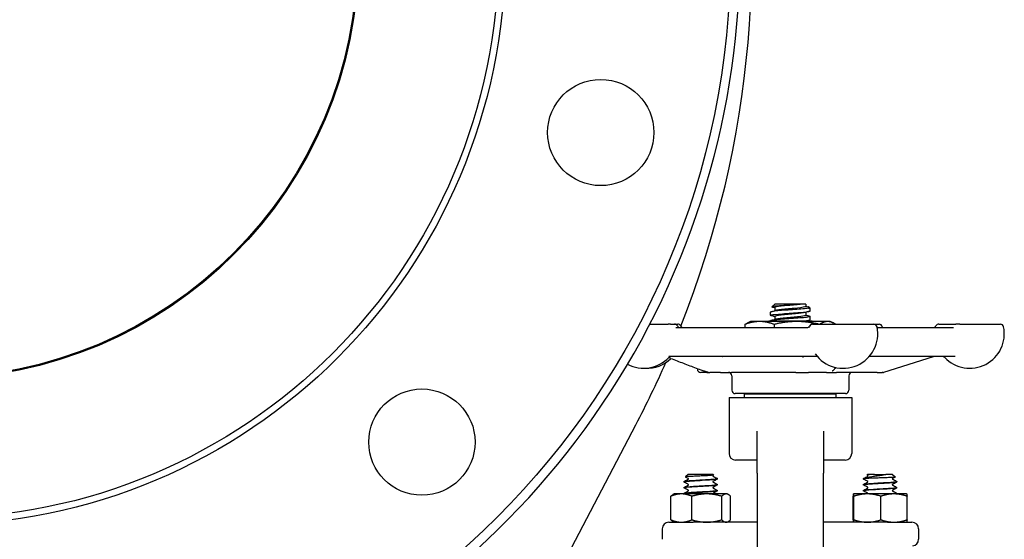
# Model space of a CAD drawing. Header units: inches. Extents: x 24 to 1128, y -74 to 748.
# Tile 358 of 557: x 614 to 623, y 315 to 320. Entities that reach past the tile are written whole.
import ezdxf

# ---------------------------------------------------------------- set-up
doc = ezdxf.new("R2010")
doc.units = ezdxf.units.IN
doc.header["$LTSCALE"] = 32
doc.header["$MEASUREMENT"] = 0
doc.layers.add('Visible (ANSI)', color=7, linetype='Continuous', lineweight=30)

msp = doc.modelspace()

# ---------------------------------------------------------------- linework, layer by layer
at = {"layer": 'Visible (ANSI)'}
for p, q in [((620.9546, 317.19379), (620.92811, 317.16932)), ((621.206, 317.19379), (620.9546, 317.19379)), ((620.95572, 317.16218), (620.95572, 317.13352)), ((621.206, 317.19379), (621.20743, 317.19379)), ((621.24739, 317.19379), (621.20743, 317.19379)), ((621.24739, 317.19379), (621.24739, 317.17295)), ((621.27108, 317.15632), (621.28905, 317.15632)), ((621.28026, 317.16445), (621.28905, 317.15632)), ((621.28905, 317.13129), (621.28905, 317.15632)), ((620.91405, 317.08962), (620.91405, 317.12051)), ((620.95572, 317.07885), (620.95572, 317.05018)), ((621.24739, 317.11829), (621.24739, 317.08962)), ((621.28905, 317.04796), (621.28905, 317.07885)), ((619.77877, 317.00641), (619.95196, 317.00641)), ((619.97518, 317.00641), (619.95196, 317.00641)), ((619.97518, 317.00641), (620.01191, 317.00641)), ((620.01191, 317.00641), (620.04222, 317.00641)), ((620.02247, 316.97516), (621.25765, 316.97516)), ((620.67428, 317.00424), (620.67428, 316.97516)), ((620.72655, 317.03129), (620.70078, 317.01927)), ((620.81153, 317.03129), (620.72655, 317.03129)), ((621.16242, 317.03129), (620.81153, 317.03129)), ((620.8977, 317.03391), (620.89508, 317.03129)), ((621.3054, 317.03391), (620.8977, 317.03391)), ((620.91405, 317.03391), (620.91405, 317.03718)), ((620.94879, 317.00424), (620.94879, 316.97516)), ((621.45244, 317.03129), (621.16242, 317.03129)), ((621.24739, 317.03495), (621.24739, 317.03391)), ((621.3054, 317.03391), (621.30803, 317.03129)), ((621.31062, 317.00641), (621.31022, 317.00641)), ((621.31062, 317.00641), (621.88625, 317.00641)), ((621.47655, 317.03129), (621.45244, 317.03129)), ((621.47655, 317.03129), (621.50232, 317.01927)), ((621.88625, 317.00641), (621.93529, 317.00641)), ((621.91809, 316.97516), (622.63435, 316.97516)), ((622.49829, 317.00641), (622.65862, 317.00641)), ((622.69515, 317.00641), (622.65862, 317.00641)), ((622.69515, 317.00641), (623.07667, 317.00641)), ((621.34769, 316.70266), (619.9584, 316.70266)), ((622.6511, 316.70266), (621.84326, 316.70266)), ((621.98115, 316.55411), (622.44696, 316.70121)), ((620.22655, 316.58832), (620.22655, 316.58391)), ((620.31585, 316.55266), (620.2578, 316.55266)), ((620.31585, 316.55266), (620.34299, 316.55266)), ((620.44392, 316.55266), (620.34299, 316.55266)), ((620.44392, 316.55266), (620.54658, 316.55266)), ((621.15126, 316.55266), (620.54658, 316.55266)), ((620.55155, 316.52141), (620.55155, 316.38391)), ((621.15126, 316.55266), (621.27265, 316.55266)), ((621.4403, 316.55266), (621.27265, 316.55266)), ((621.4403, 316.55266), (621.5345, 316.55266)), ((621.91797, 316.55266), (621.5345, 316.55266)), ((621.65155, 316.52141), (621.65155, 316.38391)), ((621.91797, 316.55266), (621.96586, 316.55266)), ((621.97174, 316.55266), (621.96586, 316.55266)), ((620.52405, 316.31766), (620.52405, 315.79016)), ((620.52405, 316.31766), (621.67905, 316.31766)), ((621.6203, 316.35266), (620.5828, 316.35266)), ((620.6698, 316.31766), (620.6698, 316.34891)), ((621.5333, 316.34891), (620.6698, 316.34891)), ((620.77655, 316.34891), (620.77655, 316.35266)), ((621.42655, 316.34891), (621.42655, 316.35266)), ((621.5333, 316.31766), (621.5333, 316.34891)), ((621.67905, 316.31766), (621.67905, 315.79016)), ((617.67824, 312.30266), (619.64773, 316.06)), ((620.78905, 315.60266), (620.78905, 315.99957)), ((621.41405, 315.99957), (621.41405, 315.60266)), ((620.78905, 315.72766), (620.58655, 315.72766)), ((621.61655, 315.72766), (621.41405, 315.72766)), ((620.14053, 315.59266), (620.11592, 315.56806)), ((620.37507, 315.59266), (620.14053, 315.59266)), ((620.37507, 315.59266), (620.38139, 315.58634)), ((620.78905, 315.60266), (620.78905, 314.59266)), ((621.41405, 314.59266), (621.41405, 315.60266)), ((621.82803, 315.59266), (621.82171, 315.58634)), ((621.89126, 315.59266), (621.82803, 315.59266)), ((621.89126, 315.59266), (621.94561, 315.59266)), ((621.94561, 315.59266), (621.9999, 315.59266)), ((622.06257, 315.59266), (621.9999, 315.59266)), ((622.06257, 315.59266), (622.08718, 315.56806)), ((620.10155, 315.52283), (620.10155, 315.52342)), ((620.41405, 315.55064), (620.41405, 315.55122)), ((620.41405, 315.49503), (620.41405, 315.49561)), ((621.78905, 315.55064), (621.78905, 315.55122)), ((621.78905, 315.49503), (621.78905, 315.49561)), ((621.79506, 315.55369), (621.79821, 315.55369)), ((622.10155, 315.52283), (622.10155, 315.52342)), ((619.97684, 315.16499), (619.97684, 315.38633)), ((620.0078, 315.40866), (619.99675, 315.40229)), ((620.07577, 315.40866), (620.0078, 315.40866)), ((620.31519, 315.40866), (620.07577, 315.40866)), ((620.10155, 315.46722), (620.10155, 315.46781)), ((620.10155, 315.41161), (620.10155, 315.41219)), ((620.17471, 315.16499), (620.17471, 315.38633)), ((620.49722, 315.40866), (620.31519, 315.40866)), ((620.41405, 315.43942), (620.41405, 315.44)), ((620.45568, 315.16499), (620.45568, 315.38633)), ((620.5078, 315.40866), (620.49722, 315.40866)), ((620.5078, 315.40866), (620.51885, 315.40229)), ((620.53877, 315.16499), (620.53877, 315.38633)), ((621.69167, 315.16499), (621.69167, 315.38633)), ((621.6953, 315.40866), (621.69522, 315.40862)), ((621.69539, 315.40866), (621.6953, 315.40866)), ((621.82591, 315.40866), (621.69539, 315.40866)), ((621.6991, 315.16499), (621.6991, 315.38633)), ((621.78905, 315.43942), (621.78905, 315.44)), ((622.07583, 315.40866), (621.82591, 315.40866)), ((621.95273, 315.16499), (621.95273, 315.38633)), ((622.1953, 315.40866), (622.07583, 315.40866)), ((622.10155, 315.46722), (622.10155, 315.46781)), ((622.10155, 315.41161), (622.10155, 315.41219)), ((622.1953, 315.40866), (622.19539, 315.40862)), ((622.19893, 315.16499), (622.19893, 315.38633)), ((619.9578, 315.14266), (620.18669, 315.14266)), ((620.0078, 315.14266), (619.99675, 315.14904)), ((620.78905, 315.14266), (620.18669, 315.14266)), ((620.5078, 315.14266), (620.51885, 315.14904)), ((622.01641, 315.14266), (621.41405, 315.14266)), ((621.6953, 315.14266), (621.69522, 315.14271)), ((622.01641, 315.14266), (622.2453, 315.14266)), ((622.1953, 315.14266), (622.19539, 315.14271)), ((619.8953, 315.08016), (619.8953, 314.98128)), ((622.3078, 315.08016), (622.3078, 314.98128))]:
    msp.add_line(p, q, dxfattribs=at)
for centre, radius in [((613.03905, 320.49266), 7.5), ((613.03905, 320.49266), 5.378), ((613.03905, 320.49266), 5.315), ((613.03905, 320.49266), 4), ((613.03905, 320.49266), 3.99), ((619.31757, 318.81034), 0.5), ((617.63525, 315.89647), 0.5)]:
    msp.add_circle(centre, radius, dxfattribs=at)
for centre, radius, start, end in [((611.19123, 320.49266), 9.54783, 338.457142, 43.918627), ((613.03905, 320.49266), 7.588, 134.247392, 45.752608), ((620.01191, 316.97516), 0.03125, 30, 90), ((620.06604, 317.00641), 0.03125, 210, 270), ((620.04222, 316.97516), 0.03125, 30, 90), ((620.09634, 317.00641), 0.03125, 210, 270), ((621.59844, 316.91641), 0.325, 168.463041, 169.614617), ((621.31062, 316.97516), 0.03125, 90, 168.463041), ((621.31021, 316.97516), 0.03125, 90, 154.037413), ((621.59844, 316.91641), 0.325, 215.651729, 11.536959), ((621.88625, 316.97516), 0.03125, 11.536959, 90), ((621.93529, 316.97516), 0.03125, 11.536959, 90), ((621.64748, 316.91641), 0.325, 10.414569, 11.536959), ((622.44416, 317.00641), 0.03125, 307.908901, 330), ((622.49829, 316.97516), 0.03125, 90, 150), ((622.78886, 316.91641), 0.325, 223.449842, 11.536959), ((623.07667, 316.97516), 0.03125, 11.536959, 90), ((619.72134, 316.91641), 0.325, 242.188813, 316.550158), ((619.75165, 316.91641), 0.325, 267.32759, 314.232182), ((619.97997, 316.67141), 0.03125, 90, 136.550158), ((622.45637, 316.67141), 0.03125, 90, 107.525568), ((622.53023, 316.67141), 0.03125, 43.449842, 90), ((611.19123, 320.49266), 9.54783, 332.337698, 336.228971), ((620.2578, 316.58391), 0.03125, 180, 270), ((620.5203, 316.52141), 0.03125, 0, 90), ((621.6828, 316.52141), 0.03125, 90, 180), ((621.97174, 316.58391), 0.03125, 270, 287.525568), ((620.5828, 316.38391), 0.03125, 180, 270), ((621.6203, 316.38391), 0.03125, 270, 0), ((620.58655, 315.79016), 0.0625, 180, 270), ((621.61655, 315.79016), 0.0625, 270, 0), ((619.9578, 315.08016), 0.0625, 90, 180), ((622.2453, 315.08016), 0.0625, 0, 90), ((622.2453, 314.98128), 0.0625, 277.5, 0)]:
    msp.add_arc(centre, radius, start, end, dxfattribs=at)
for points, knots in [([(621.27108, 317.15632), (621.24685, 317.15231), (621.19814, 317.1483), (621.14281, 317.14429), (621.08748, 317.14028), (621.02674, 317.13626), (620.98284, 317.13225), (620.94001, 317.12834), (620.91412, 317.12443), (620.91406, 317.12051)], [5.153766, 5.153766, 5.153766, 5.153766, 6.061332, 6.061332, 6.061332, 6.968806, 6.968806, 6.968806, 7.8539816, 7.8539816, 7.8539816, 7.8539816]), ([(621.206, 317.19379), (621.1982, 317.19294), (621.1893, 317.19211), (621.16862, 317.19035), (621.15674, 317.18944), (621.1253, 317.18717), (621.10521, 317.18583), (621.06436, 317.18314), (621.044, 317.18181), (621.00571, 317.17912), (620.98824, 317.17779), (620.95862, 317.17509), (620.94693, 317.17376), (620.93107, 317.17107), (620.92727, 317.16974), (620.92808, 317.16773), (620.92948, 317.16706), (620.93195, 317.16639)], [-1.5503297, -1.5503297, -1.5503297, -1.5503297, -1.4577971, -1.4577971, -1.3550285, -1.3550285, -1.200467, -1.200467, -1.0416694, -1.0416694, -0.8786368, -0.8786368, -0.7113708, -0.7113708, -0.5398726, -0.5398726, -0.4524454, -0.4524454, -0.4524454, -0.4524454]), ([(621.20743, 317.19379), (621.17512, 317.18952), (621.12562, 317.18524), (621.0792, 317.18097), (621.03278, 317.1767), (620.99073, 317.17243), (620.97028, 317.16816), (620.96074, 317.16616), (620.95602, 317.16417), (620.95604, 317.16218)], [5.4707142, 5.4707142, 5.4707142, 5.4707142, 6.4370964, 6.4370964, 6.4370964, 7.4033745, 7.4033745, 7.4033745, 7.8539816, 7.8539816, 7.8539816, 7.8539816]), ([(621.2471, 317.17295), (621.24718, 317.17135), (621.24416, 317.16975), (621.23792, 317.16815), (621.22127, 317.16388), (621.18212, 317.1596), (621.13651, 317.15533), (621.0909, 317.15106), (621.04011, 317.14679), (621.00493, 317.14252), (620.98642, 317.14027), (620.9725, 317.13802), (620.96428, 317.13577)], [4.712389, 4.712389, 4.712389, 4.712389, 5.0747039, 5.0747039, 5.0747039, 6.041129, 6.041129, 6.041129, 7.0074496, 7.0074496, 7.0074496, 7.515828, 7.515828, 7.515828, 7.515828]), ([(621.27108, 317.15632), (621.27657, 317.15795), (621.27992, 317.15959), (621.28206, 317.16296), (621.2808, 317.16466), (621.27484, 317.16751), (621.27156, 317.16863), (621.26737, 317.16976)], [-0.89666376, -0.89666376, -0.89666376, -0.89666376, -0.7697294, -0.7697294, -0.64162523, -0.64162523, -0.55966115, -0.55966115, -0.55966115, -0.55966115]), ([(620.92101, 317.08608), (620.91248, 317.08839), (620.91189, 317.09069), (620.9201, 317.093), (620.93441, 317.09702), (620.97508, 317.10103), (621.0272, 317.10505), (621.07915, 317.10905), (621.14135, 317.11305), (621.19107, 317.11706), (621.2412, 317.12109), (621.27754, 317.12513), (621.28665, 317.12916), (621.28825, 317.12987), (621.289, 317.13058), (621.28895, 317.13129)], [-14.4041511, -14.4041511, -14.4041511, -14.4041511, -13.8824397, -13.8824397, -13.8824397, -12.9741281, -12.9741281, -12.9741281, -12.0686207, -12.0686207, -12.0686207, -11.1558883, -11.1558883, -11.1558883, -10.9955743, -10.9955743, -10.9955743, -10.9955743]), ([(621.28233, 317.08239), (621.29484, 317.07896), (621.28895, 317.07554), (621.26542, 317.07211), (621.23787, 317.06811), (621.18674, 317.0641), (621.13075, 317.06009), (621.07476, 317.05608), (621.01513, 317.05207), (620.97368, 317.04806), (620.93618, 317.04443), (620.9143, 317.04081), (620.91409, 317.03718)], [10.7285901, 10.7285901, 10.7285901, 10.7285901, 11.5030786, 11.5030786, 11.5030786, 12.4100129, 12.4100129, 12.4100129, 13.3168593, 13.3168593, 13.3168593, 14.1371669, 14.1371669, 14.1371669, 14.1371669]), ([(621.23911, 317.11603), (621.22446, 317.11205), (621.19052, 317.10807), (621.14916, 317.10409), (621.10479, 317.09982), (621.05311, 317.09555), (621.01527, 317.09128), (620.97852, 317.08714), (620.95581, 317.08299), (620.95572, 317.07885)], [11.3337279, 11.3337279, 11.3337279, 11.3337279, 12.2338185, 12.2338185, 12.2338185, 13.1994868, 13.1994868, 13.1994868, 14.1371669, 14.1371669, 14.1371669, 14.1371669]), ([(621.24732, 317.08962), (621.24708, 317.0859), (621.22921, 317.08218), (621.19868, 317.07845), (621.16366, 317.07419), (621.11297, 317.06992), (621.06733, 317.06565), (621.02171, 317.06138), (620.9824, 317.05711), (620.9655, 317.05284), (620.96497, 317.05271), (620.96447, 317.05257), (620.96398, 317.05244)], [10.9955743, 10.9955743, 10.9955743, 10.9955743, 11.8375116, 11.8375116, 11.8375116, 12.8032209, 12.8032209, 12.8032209, 13.7688308, 13.7688308, 13.7688308, 13.7990133, 13.7990133, 13.7990133, 13.7990133]), ([(621.19337, 317.03391), (621.23556, 317.03735), (621.26822, 317.04079), (621.2817, 317.04423), (621.28657, 317.04547), (621.2889, 317.04671), (621.28882, 317.04796)], [-18.3374763, -18.3374763, -18.3374763, -18.3374763, -17.5597228, -17.5597228, -17.5597228, -17.2787596, -17.2787596, -17.2787596, -17.2787596]), ([(621.25765, 316.97516), (621.26099, 316.97516), (621.26421, 316.97576), (621.26996, 316.97765), (621.27237, 316.97899), (621.27638, 316.98173), (621.2778, 316.98312), (621.27991, 316.98541), (621.28057, 316.98632), (621.2815, 316.9877), (621.28177, 316.98818), (621.28202, 316.98865), (621.28208, 316.98876), (621.28212, 316.98884)], [0, 0, 0, 0, 0.008547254, 0.008547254, 0.018178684, 0.018178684, 0.02951811, 0.02951811, 0.041152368, 0.041152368, 0.052786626, 0.052786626, 0.058171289, 0.058171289, 0.058171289, 0.058171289]), ([(622.45702, 316.97516), (622.45764, 316.97603), (622.45845, 316.97708), (622.46061, 316.97938), (622.46173, 316.98049), (622.46336, 316.98176)], [0.339440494, 0.339440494, 0.339440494, 0.339440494, 0.347792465, 0.347792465, 0.353712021, 0.353712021, 0.353712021, 0.353712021]), ([(619.9751, 316.6848), (619.99507, 316.67713), (620.01503, 316.66945), (620.05497, 316.65412), (620.07494, 316.64645), (620.11488, 316.63112), (620.13485, 316.62346), (620.17479, 316.60814), (620.19477, 316.60049), (620.23472, 316.58519), (620.25469, 316.57754), (620.27467, 316.5699)], [0.6477885, 0.6477885, 0.6477885, 0.6477885, 0.84276542, 0.84276542, 1.03774233, 1.03774233, 1.23271925, 1.23271925, 1.42769616, 1.42769616, 1.62267307, 1.62267307, 1.62267307, 1.62267307]), ([(620.05856, 316.70266), (620.05856, 316.70266), (620.05856, 316.70266), (620.05856, 316.70266), (620.05854, 316.70266), (620.05851, 316.70266), (620.05848, 316.70266), (620.05839, 316.70266), (620.05832, 316.70266), (620.05806, 316.70266), (620.05786, 316.70266), (620.05741, 316.70266), (620.05715, 316.70266), (620.05688, 316.70266), (620.05681, 316.70266), (620.05676, 316.70266), (620.05675, 316.70266), (620.05675, 316.70266)], [0.002242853, 0.002242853, 0.002242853, 0.002242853, 0.002305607, 0.002305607, 0.002778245, 0.002778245, 0.003407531, 0.003407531, 0.005085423, 0.005085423, 0.009559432, 0.009559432, 0.015533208, 0.015533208, 0.017882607, 0.017882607, 0.018819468, 0.018819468, 0.018819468, 0.018819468]), ([(620.4618, 316.70266), (620.46299, 316.70201), (620.46421, 316.70134), (620.46552, 316.70068), (620.46579, 316.70055), (620.46616, 316.70037), (620.46629, 316.70031), (620.46653, 316.70021), (620.46662, 316.70017), (620.46665, 316.70015), (620.46666, 316.70015), (620.46666, 316.70015)], [0.075506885, 0.075506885, 0.075506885, 0.075506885, 0.086783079, 0.086783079, 0.089936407, 0.089936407, 0.091973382, 0.091973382, 0.09490981, 0.09490981, 0.095724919, 0.095724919, 0.095724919, 0.095724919]), ([(621.21968, 316.69506), (621.21968, 316.69506), (621.21968, 316.69506), (621.21971, 316.69509), (621.22, 316.69544), (621.22099, 316.69681), (621.22162, 316.69771), (621.2233, 316.69995), (621.22443, 316.70137), (621.22557, 316.70266)], [0.151733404, 0.151733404, 0.151733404, 0.151733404, 0.152733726, 0.152733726, 0.17283482, 0.17283482, 0.189537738, 0.189537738, 0.209449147, 0.209449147, 0.209449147, 0.209449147]), ([(621.3544, 316.70177), (621.35419, 316.70183), (621.35396, 316.70189), (621.35238, 316.70228), (621.35061, 316.70261), (621.34802, 316.70266), (621.34786, 316.70266), (621.34769, 316.70266)], [0.282916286, 0.282916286, 0.282916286, 0.282916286, 0.285307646, 0.285307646, 0.298248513, 0.298248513, 0.299108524, 0.299108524, 0.299108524, 0.299108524]), ([(620.32911, 316.5537), (620.32911, 316.5537), (620.3291, 316.5537), (620.32907, 316.5537), (620.32905, 316.55371), (620.32896, 316.55372), (620.32892, 316.55373), (620.32884, 316.55374), (620.32878, 316.55375), (620.32867, 316.55377), (620.3286, 316.55378), (620.32842, 316.5538), (620.3283, 316.55382), (620.32771, 316.55391), (620.32728, 316.55397), (620.32604, 316.55417), (620.32525, 316.5543), (620.32199, 316.55489), (620.31931, 316.55548), (620.31388, 316.55681), (620.31113, 316.55756), (620.30559, 316.55915), (620.30276, 316.56001), (620.2956, 316.56229), (620.29132, 316.56375), (620.28286, 316.56677), (620.27872, 316.56835), (620.27467, 316.5699)], [0.26612976, 0.26612976, 0.26612976, 0.26612976, 0.2668941, 0.2668941, 0.26783144, 0.26783144, 0.26830071, 0.26830071, 0.26877383, 0.26877383, 0.26924374, 0.26924374, 0.27018646, 0.27018646, 0.27396155, 0.27396155, 0.28138088, 0.28138088, 0.30389899, 0.30389899, 0.32519321, 0.32519321, 0.34787479, 0.34787479, 0.38447631, 0.38447631, 0.42408822, 0.42408822, 0.42408822, 0.42408822]), ([(621.51117, 316.57767), (621.51083, 316.57731), (621.51025, 316.57668), (621.50884, 316.57519), (621.50804, 316.57437), (621.50509, 316.57153), (621.50282, 316.56962), (621.49934, 316.56698), (621.49802, 316.56605), (621.49648, 316.56501), (621.49603, 316.56471), (621.4958, 316.56456), (621.49577, 316.56454), (621.49577, 316.56454)], [0, 0, 0, 0, 0.014217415, 0.014217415, 0.027587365, 0.027587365, 0.061782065, 0.061782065, 0.083083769, 0.083083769, 0.092845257, 0.092845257, 0.095345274, 0.095345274, 0.095345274, 0.095345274]), ([(620.38139, 315.58634), (620.38153, 315.58621), (620.38157, 315.58607), (620.3811, 315.58517), (620.3775, 315.58442), (620.36426, 315.5829), (620.35466, 315.58215), (620.33055, 315.58064), (620.31621, 315.57989), (620.28453, 315.57837), (620.26747, 315.57762), (620.23282, 315.57611), (620.21557, 315.57536), (620.18314, 315.57384), (620.16832, 315.57309), (620.14316, 315.57158), (620.13313, 315.57083), (620.11933, 315.56931), (620.11579, 315.56856), (620.11581, 315.56766), (620.11595, 315.56751), (620.11624, 315.56737)], [-1.8174748, -1.8174748, -1.8174748, -1.8174748, -1.7949096, -1.7949096, -1.6700584, -1.6700584, -1.5430016, -1.5430016, -1.41374, -1.41374, -1.2822742, -1.2822742, -1.1486049, -1.1486049, -1.0127327, -1.0127327, -0.8746582, -0.8746582, -0.7343822, -0.7343822, -0.7065085, -0.7065085, -0.7065085, -0.7065085]), ([(620.37449, 315.58211), (620.37449, 315.58211), (620.37433, 315.58204), (620.3738, 315.58149), (620.37353, 315.58114), (620.37305, 315.58013), (620.37287, 315.57944), (620.37287, 315.57874)], [0.003893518, 0.003893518, 0.003893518, 0.003893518, 0.02135506, 0.02135506, 0.032660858, 0.032660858, 0.044379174, 0.044379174, 0.044379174, 0.044379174]), ([(620.37287, 315.57874), (620.37287, 315.57766), (620.37331, 315.57667), (620.37402, 315.57571), (620.37427, 315.57552), (620.37446, 315.57538), (620.37449, 315.57536), (620.37449, 315.57536)], [0, 0, 0, 0, 0.017919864, 0.017919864, 0.032518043, 0.032518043, 0.040461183, 0.040461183, 0.040461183, 0.040461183]), ([(621.79265, 315.55649), (621.79692, 315.55881), (621.8048, 315.56117), (621.82666, 315.56593), (621.84017, 315.56829), (621.87076, 315.57305), (621.88735, 315.57541), (621.92122, 315.58017), (621.93811, 315.58252), (621.96986, 315.58727), (621.98449, 315.58962), (621.99739, 315.59206)], [-0.67634923, -0.67634923, -0.67634923, -0.67634923, -0.52774982, -0.52774982, -0.38555901, -0.38555901, -0.25020713, -0.25020713, -0.12168954, -0.12168954, 0, 0, 0, 0]), ([(621.87988, 315.59206), (621.86854, 315.59141), (621.85843, 315.59077), (621.8413, 315.58948), (621.83446, 315.58883), (621.82394, 315.58743), (621.82122, 315.58668), (621.82168, 315.5858), (621.82183, 315.58568), (621.82207, 315.58555)], [-2.12179282, -2.12179282, -2.12179282, -2.12179282, -2.02048123, -2.02048123, -1.91755472, -1.91755472, -1.79490964, -1.79490964, -1.77433809, -1.77433809, -1.77433809, -1.77433809]), ([(621.83024, 315.57874), (621.83024, 315.57981), (621.82979, 315.58081), (621.82909, 315.58177), (621.82883, 315.58196), (621.82865, 315.58209), (621.82861, 315.58211), (621.82861, 315.58211)], [0, 0, 0, 0, 0.017919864, 0.017919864, 0.032518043, 0.032518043, 0.040461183, 0.040461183, 0.040461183, 0.040461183]), ([(621.82861, 315.57536), (621.82861, 315.57536), (621.82878, 315.57544), (621.8293, 315.57599), (621.82958, 315.57633), (621.83006, 315.57734), (621.83024, 315.57804), (621.83024, 315.57874)], [0.003893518, 0.003893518, 0.003893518, 0.003893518, 0.02135506, 0.02135506, 0.032660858, 0.032660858, 0.044379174, 0.044379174, 0.044379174, 0.044379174]), ([(622.08718, 315.56806), (622.08726, 315.56798), (622.0873, 315.56789), (622.08728, 315.56705), (622.08359, 315.5663), (622.06926, 315.56478), (622.05867, 315.56403), (622.03179, 315.56252), (622.01569, 315.56177), (621.97998, 315.56026), (621.96066, 315.5595), (621.92129, 315.55799), (621.90161, 315.55724), (621.88318, 315.55649)], [-0.74958937, -0.74958937, -0.74958937, -0.74958937, -0.73438222, -0.73438222, -0.59190522, -0.59190522, -0.44722789, -0.44722789, -0.30035084, -0.30035084, -0.15127467, -0.15127467, 0, 0, 0, 0]), ([(620.10155, 315.52344), (620.10161, 315.52458), (620.10204, 315.52564), (620.10302, 315.52711), (620.10355, 315.52759), (620.10447, 315.5283), (620.10488, 315.52855), (620.10529, 315.52876)], [0, 0, 0, 0, 0.015967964, 0.015967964, 0.031253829, 0.031253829, 0.045415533, 0.045415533, 0.045415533, 0.045415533]), ([(620.10529, 315.51749), (620.10466, 315.51782), (620.10398, 315.51822), (620.10288, 315.51936), (620.10249, 315.51986), (620.10184, 315.52115), (620.1016, 315.52197), (620.10155, 315.52281)], [0, 0, 0, 0, 0.022095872, 0.022095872, 0.033561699, 0.033561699, 0.045438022, 0.045438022, 0.045438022, 0.045438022]), ([(620.41399, 315.49564), (620.41404, 315.49528), (620.4137, 315.49491), (620.41294, 315.49455), (620.40701, 315.49174), (620.37604, 315.48893), (620.33241, 315.48611), (620.28879, 315.4833), (620.23366, 315.48049), (620.18908, 315.47768), (620.14451, 315.47487), (620.11164, 315.47206), (620.10361, 315.46924), (620.10224, 315.46876), (620.1016, 315.46829), (620.10166, 315.46781)], [10.9927134, 10.9927134, 10.9927134, 10.9927134, 11.1151899, 11.1151899, 11.1151899, 12.0686082, 12.0686082, 12.0686082, 13.0217811, 13.0217811, 13.0217811, 13.9747115, 13.9747115, 13.9747115, 14.1371669, 14.1371669, 14.1371669, 14.1371669]), ([(620.1018, 315.4672), (620.10167, 315.46809), (620.10385, 315.46898), (620.10847, 315.46987), (620.12303, 315.47267), (620.16144, 315.47548), (620.2084, 315.47828), (620.25529, 315.48108), (620.30949, 315.48388), (620.34951, 315.48668), (620.3893, 315.48946), (620.41398, 315.49225), (620.41405, 315.49503)], [-20.4232131, -20.4232131, -20.4232131, -20.4232131, -20.1217618, -20.1217618, -20.1217618, -19.1712317, -19.1712317, -19.1712317, -18.2223022, -18.2223022, -18.2223022, -17.2787596, -17.2787596, -17.2787596, -17.2787596]), ([(620.10176, 315.52281), (620.1019, 315.5249), (620.11491, 315.52699), (620.13881, 315.52908), (620.171, 315.53189), (620.22205, 315.5347), (620.27154, 315.53752), (620.32146, 315.54036), (620.36844, 315.54319), (620.39336, 315.54603), (620.40684, 315.54757), (620.41378, 315.5491), (620.41385, 315.55064)], [-14.1400278, -14.1400278, -14.1400278, -14.1400278, -13.4320997, -13.4320997, -13.4320997, -12.4783682, -12.4783682, -12.4783682, -11.5160648, -11.5160648, -11.5160648, -10.9955743, -10.9955743, -10.9955743, -10.9955743]), ([(620.41383, 315.55125), (620.41372, 315.54924), (620.40178, 315.54724), (620.3796, 315.54523), (620.34844, 315.54241), (620.2979, 315.5396), (620.24826, 315.53678), (620.19863, 315.53396), (620.1512, 315.53115), (620.125, 315.52833), (620.10977, 315.52669), (620.10195, 315.52505), (620.10187, 315.52342)], [4.7095281, 4.7095281, 4.7095281, 4.7095281, 5.3893637, 5.3893637, 5.3893637, 6.3443154, 6.3443154, 6.3443154, 7.2990044, 7.2990044, 7.2990044, 7.8539816, 7.8539816, 7.8539816, 7.8539816]), ([(620.14274, 315.55093), (620.14274, 315.552), (620.14229, 315.553), (620.14159, 315.55396), (620.14133, 315.55415), (620.14115, 315.55429), (620.14111, 315.55431), (620.14111, 315.55431)], [0, 0, 0, 0, 0.017919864, 0.017919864, 0.032518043, 0.032518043, 0.040461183, 0.040461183, 0.040461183, 0.040461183]), ([(620.14111, 315.54756), (620.14111, 315.54756), (620.14128, 315.54763), (620.1418, 315.54818), (620.14208, 315.54853), (620.14256, 315.54954), (620.14274, 315.55023), (620.14274, 315.55093)], [0.003893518, 0.003893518, 0.003893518, 0.003893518, 0.02135506, 0.02135506, 0.032660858, 0.032660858, 0.044379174, 0.044379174, 0.044379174, 0.044379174]), ([(620.14274, 315.49532), (620.14274, 315.49639), (620.14229, 315.49739), (620.14159, 315.49835), (620.14133, 315.49854), (620.14115, 315.49868), (620.14111, 315.49869), (620.14111, 315.49869)], [0, 0, 0, 0, 0.017919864, 0.017919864, 0.032518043, 0.032518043, 0.040461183, 0.040461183, 0.040461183, 0.040461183]), ([(620.14111, 315.49195), (620.14111, 315.49195), (620.14128, 315.49202), (620.1418, 315.49257), (620.14208, 315.49291), (620.14256, 315.49393), (620.14274, 315.49462), (620.14274, 315.49532)], [0.003893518, 0.003893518, 0.003893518, 0.003893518, 0.02135506, 0.02135506, 0.032660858, 0.032660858, 0.044379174, 0.044379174, 0.044379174, 0.044379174]), ([(620.37449, 315.5265), (620.37449, 315.5265), (620.37433, 315.52643), (620.3738, 315.52587), (620.37353, 315.52553), (620.37305, 315.52452), (620.37287, 315.52383), (620.37287, 315.52313)], [0.003893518, 0.003893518, 0.003893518, 0.003893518, 0.02135506, 0.02135506, 0.032660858, 0.032660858, 0.044379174, 0.044379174, 0.044379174, 0.044379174]), ([(620.37287, 315.52313), (620.37287, 315.52205), (620.37331, 315.52106), (620.37402, 315.5201), (620.37427, 315.51991), (620.37446, 315.51977), (620.37449, 315.51975), (620.37449, 315.51975)], [0, 0, 0, 0, 0.017919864, 0.017919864, 0.032518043, 0.032518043, 0.040461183, 0.040461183, 0.040461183, 0.040461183]), ([(620.41405, 315.55062), (620.41399, 315.54948), (620.41357, 315.54842), (620.41259, 315.54695), (620.41206, 315.54646), (620.41114, 315.54576), (620.41072, 315.54551), (620.41032, 315.5453)], [0, 0, 0, 0, 0.015967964, 0.015967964, 0.031253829, 0.031253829, 0.045415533, 0.045415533, 0.045415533, 0.045415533]), ([(620.41032, 315.50095), (620.41095, 315.50062), (620.41162, 315.50022), (620.41273, 315.49908), (620.41312, 315.49859), (620.41377, 315.4973), (620.41401, 315.49648), (620.41405, 315.49564)], [0, 0, 0, 0, 0.022095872, 0.022095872, 0.033561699, 0.033561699, 0.045438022, 0.045438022, 0.045438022, 0.045438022]), ([(620.41405, 315.495), (620.41399, 315.49387), (620.41357, 315.49281), (620.41259, 315.49134), (620.41206, 315.49085), (620.41114, 315.49015), (620.41072, 315.4899), (620.41032, 315.48969)], [0, 0, 0, 0, 0.015967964, 0.015967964, 0.031253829, 0.031253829, 0.045415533, 0.045415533, 0.045415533, 0.045415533]), ([(620.41198, 315.55543), (620.41189, 315.55552), (620.41179, 315.5556), (620.41139, 315.55592), (620.41102, 315.55618), (620.41046, 315.55649)], [-0.025931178, -0.025931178, -0.025931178, -0.025931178, -0.019551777, -0.019551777, 0, 0, 0, 0]), ([(620.41198, 315.55543), (620.41241, 315.55505), (620.41287, 315.55455), (620.41368, 315.55316), (620.414, 315.55223), (620.41405, 315.55125)], [0, 0, 0, 0, 0.013250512, 0.013250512, 0.027054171, 0.027054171, 0.027054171, 0.027054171]), ([(621.78905, 315.55125), (621.78911, 315.55238), (621.78954, 315.55345), (621.79039, 315.55472), (621.79076, 315.55512), (621.79112, 315.55543)], [0, 0, 0, 0, 0.015967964, 0.015967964, 0.027043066, 0.027043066, 0.027043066, 0.027043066]), ([(621.79279, 315.5453), (621.79216, 315.54563), (621.79148, 315.54603), (621.79038, 315.54717), (621.78999, 315.54767), (621.78934, 315.54896), (621.7891, 315.54977), (621.78905, 315.55062)], [0, 0, 0, 0, 0.022095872, 0.022095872, 0.033561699, 0.033561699, 0.045438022, 0.045438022, 0.045438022, 0.045438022]), ([(621.78906, 315.495), (621.78905, 315.49507), (621.78906, 315.49514), (621.78908, 315.49521), (621.7901, 315.49804), (621.81669, 315.50086), (621.85812, 315.50369), (621.89936, 315.50651), (621.95419, 315.50932), (622.00066, 315.51214), (622.04695, 315.51494), (622.08373, 315.51775), (622.09637, 315.52055), (622.09981, 315.52131), (622.10143, 315.52207), (622.10134, 315.52283)], [-17.2816205, -17.2816205, -17.2816205, -17.2816205, -17.2584859, -17.2584859, -17.2584859, -16.2999201, -16.2999201, -16.2999201, -15.3458188, -15.3458188, -15.3458188, -14.3954331, -14.3954331, -14.3954331, -14.1371669, -14.1371669, -14.1371669, -14.1371669]), ([(621.78905, 315.49564), (621.78911, 315.49677), (621.78954, 315.49783), (621.79052, 315.4993), (621.79105, 315.49979), (621.79197, 315.50049), (621.79238, 315.50074), (621.79279, 315.50095)], [0, 0, 0, 0, 0.015967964, 0.015967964, 0.031253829, 0.031253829, 0.045415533, 0.045415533, 0.045415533, 0.045415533]), ([(621.79279, 315.48969), (621.79216, 315.49002), (621.79148, 315.49042), (621.79038, 315.49156), (621.78999, 315.49206), (621.78934, 315.49334), (621.7891, 315.49416), (621.78905, 315.495)], [0, 0, 0, 0, 0.022095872, 0.022095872, 0.033561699, 0.033561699, 0.045438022, 0.045438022, 0.045438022, 0.045438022]), ([(622.10124, 315.52344), (622.10135, 315.52226), (622.0974, 315.52107), (622.08925, 315.51988), (622.06992, 315.51707), (622.0275, 315.51425), (621.97897, 315.51144), (621.93045, 315.50862), (621.87712, 315.50581), (621.84032, 315.50299), (621.80815, 315.50053), (621.78936, 315.49807), (621.78911, 315.49561)], [7.8511208, 7.8511208, 7.8511208, 7.8511208, 8.2534333, 8.2534333, 8.2534333, 9.2076053, 9.2076053, 9.2076053, 10.1615232, 10.1615232, 10.1615232, 10.9955743, 10.9955743, 10.9955743, 10.9955743]), ([(621.79506, 315.55369), (621.79246, 315.55371), (621.79125, 315.55384), (621.79037, 315.55421), (621.79033, 315.55441), (621.79048, 315.55473), (621.79053, 315.55481), (621.79065, 315.55495), (621.79068, 315.55499), (621.79074, 315.55506), (621.79076, 315.55508), (621.79081, 315.55513), (621.79083, 315.55515), (621.79087, 315.55519), (621.79089, 315.55521), (621.79093, 315.55526), (621.79096, 315.55528), (621.79102, 315.55534), (621.79105, 315.55537), (621.79119, 315.55549), (621.7913, 315.55559), (621.79172, 315.55592), (621.79209, 315.55618), (621.79265, 315.55649)], [-0.17168991, -0.17168991, -0.17168991, -0.17168991, -0.0982332, -0.0982332, -0.0491093, -0.0491093, -0.03761956, -0.03761956, -0.03394059, -0.03394059, -0.03224924, -0.03224924, -0.03117451, -0.03117451, -0.03017054, -0.03017054, -0.0289244, -0.0289244, -0.02683852, -0.02683852, -0.01955178, -0.01955178, 0, 0, 0, 0]), ([(621.88318, 315.55649), (621.87287, 315.55607), (621.86305, 315.5557), (621.8446, 315.55503), (621.83604, 315.55473), (621.81516, 315.55405), (621.80484, 315.55374), (621.79821, 315.55369)], [-0.3187664, -0.3187664, -0.3187664, -0.3187664, -0.23449039, -0.23449039, -0.1487662, -0.1487662, 0, 0, 0, 0]), ([(621.83024, 315.52313), (621.83024, 315.5242), (621.82979, 315.5252), (621.82909, 315.52615), (621.82883, 315.52635), (621.82865, 315.52648), (621.82861, 315.5265), (621.82861, 315.5265)], [0, 0, 0, 0, 0.017919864, 0.017919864, 0.032518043, 0.032518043, 0.040461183, 0.040461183, 0.040461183, 0.040461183]), ([(621.82861, 315.51975), (621.82861, 315.51975), (621.82878, 315.51983), (621.8293, 315.52038), (621.82958, 315.52072), (621.83006, 315.52173), (621.83024, 315.52242), (621.83024, 315.52313)], [0.003893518, 0.003893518, 0.003893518, 0.003893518, 0.02135506, 0.02135506, 0.032660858, 0.032660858, 0.044379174, 0.044379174, 0.044379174, 0.044379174]), ([(622.06199, 315.55431), (622.06199, 315.55431), (622.06183, 315.55423), (622.0613, 315.55368), (622.06103, 315.55334), (622.06055, 315.55233), (622.06037, 315.55163), (622.06037, 315.55093)], [0.003893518, 0.003893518, 0.003893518, 0.003893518, 0.02135506, 0.02135506, 0.032660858, 0.032660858, 0.044379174, 0.044379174, 0.044379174, 0.044379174]), ([(622.06037, 315.55093), (622.06037, 315.54986), (622.06081, 315.54886), (622.06152, 315.5479), (622.06177, 315.54771), (622.06196, 315.54758), (622.06199, 315.54756), (622.06199, 315.54756)], [0, 0, 0, 0, 0.017919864, 0.017919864, 0.032518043, 0.032518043, 0.040461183, 0.040461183, 0.040461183, 0.040461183]), ([(622.06199, 315.49869), (622.06199, 315.49869), (622.06183, 315.49862), (622.0613, 315.49807), (622.06103, 315.49773), (622.06055, 315.49671), (622.06037, 315.49602), (622.06037, 315.49532)], [0.003893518, 0.003893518, 0.003893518, 0.003893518, 0.02135506, 0.02135506, 0.032660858, 0.032660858, 0.044379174, 0.044379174, 0.044379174, 0.044379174]), ([(622.06037, 315.49532), (622.06037, 315.49425), (622.06081, 315.49325), (622.06152, 315.49229), (622.06177, 315.4921), (622.06196, 315.49196), (622.06199, 315.49195), (622.06199, 315.49195)], [0, 0, 0, 0, 0.017919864, 0.017919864, 0.032518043, 0.032518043, 0.040461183, 0.040461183, 0.040461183, 0.040461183]), ([(622.09782, 315.52876), (622.09845, 315.52843), (622.09912, 315.52803), (622.10023, 315.52689), (622.10062, 315.52639), (622.10127, 315.5251), (622.10151, 315.52429), (622.10155, 315.52344)], [0, 0, 0, 0, 0.022095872, 0.022095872, 0.033561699, 0.033561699, 0.045438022, 0.045438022, 0.045438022, 0.045438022]), ([(622.10155, 315.52281), (622.10149, 315.52168), (622.10107, 315.52061), (622.10009, 315.51914), (622.09956, 315.51866), (622.09864, 315.51795), (622.09822, 315.5177), (622.09782, 315.51749)], [0, 0, 0, 0, 0.015967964, 0.015967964, 0.031253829, 0.031253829, 0.045415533, 0.045415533, 0.045415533, 0.045415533]), ([(620.10155, 315.46783), (620.10161, 315.46897), (620.10204, 315.47003), (620.10302, 315.4715), (620.10355, 315.47198), (620.10447, 315.47269), (620.10488, 315.47294), (620.10529, 315.47315)], [0, 0, 0, 0, 0.015967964, 0.015967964, 0.031253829, 0.031253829, 0.045415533, 0.045415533, 0.045415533, 0.045415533]), ([(620.10529, 315.46188), (620.10466, 315.46221), (620.10398, 315.46261), (620.10288, 315.46375), (620.10249, 315.46425), (620.10184, 315.46554), (620.1016, 315.46635), (620.10155, 315.4672)], [0, 0, 0, 0, 0.022095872, 0.022095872, 0.033561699, 0.033561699, 0.045438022, 0.045438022, 0.045438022, 0.045438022]), ([(620.10155, 315.41222), (620.10161, 315.41335), (620.10204, 315.41442), (620.10302, 315.41589), (620.10355, 315.41637), (620.10447, 315.41708), (620.10488, 315.41733), (620.10529, 315.41754)], [0, 0, 0, 0, 0.015967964, 0.015967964, 0.031253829, 0.031253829, 0.045415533, 0.045415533, 0.045415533, 0.045415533]), ([(620.10252, 315.40866), (620.1024, 315.40885), (620.10228, 315.40905), (620.10184, 315.40993), (620.1016, 315.41074), (620.10155, 315.41159)], [0.029606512, 0.029606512, 0.029606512, 0.029606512, 0.033561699, 0.033561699, 0.045438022, 0.045438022, 0.045438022, 0.045438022]), ([(620.10161, 315.41159), (620.10171, 315.41406), (620.12057, 315.41653), (620.15289, 315.419), (620.1901, 315.42184), (620.24419, 315.42469), (620.29311, 315.42753), (620.34188, 315.43037), (620.38417, 315.4332), (620.40281, 315.43604), (620.41022, 315.43717), (620.41381, 315.43829), (620.41374, 315.43942)], [-26.7063984, -26.7063984, -26.7063984, -26.7063984, -25.8688703, -25.8688703, -25.8688703, -24.9048316, -24.9048316, -24.9048316, -23.9435311, -23.9435311, -23.9435311, -23.5619449, -23.5619449, -23.5619449, -23.5619449]), ([(620.41373, 315.44003), (620.41377, 315.43853), (620.40734, 315.43703), (620.39453, 315.43553), (620.37053, 315.43272), (620.32479, 315.42991), (620.27553, 315.4271), (620.2263, 315.4243), (620.17484, 315.42149), (620.14168, 315.41868), (620.11614, 315.41652), (620.10196, 315.41436), (620.10171, 315.41219)], [17.2758987, 17.2758987, 17.2758987, 17.2758987, 17.7840647, 17.7840647, 17.7840647, 18.7358252, 18.7358252, 18.7358252, 19.6873602, 19.6873602, 19.6873602, 20.4203522, 20.4203522, 20.4203522, 20.4203522]), ([(620.14274, 315.43971), (620.14274, 315.44078), (620.14229, 315.44178), (620.14159, 315.44274), (620.14133, 315.44293), (620.14115, 315.44307), (620.14111, 315.44308), (620.14111, 315.44308)], [0, 0, 0, 0, 0.017919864, 0.017919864, 0.032518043, 0.032518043, 0.040461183, 0.040461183, 0.040461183, 0.040461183]), ([(620.14111, 315.43634), (620.14111, 315.43634), (620.14128, 315.43641), (620.1418, 315.43696), (620.14208, 315.4373), (620.14256, 315.43832), (620.14274, 315.43901), (620.14274, 315.43971)], [0.003893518, 0.003893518, 0.003893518, 0.003893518, 0.02135506, 0.02135506, 0.032660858, 0.032660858, 0.044379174, 0.044379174, 0.044379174, 0.044379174]), ([(620.37449, 315.47089), (620.37449, 315.47089), (620.37433, 315.47082), (620.3738, 315.47026), (620.37353, 315.46992), (620.37305, 315.46891), (620.37287, 315.46822), (620.37287, 315.46751)], [0.003893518, 0.003893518, 0.003893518, 0.003893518, 0.02135506, 0.02135506, 0.032660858, 0.032660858, 0.044379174, 0.044379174, 0.044379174, 0.044379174]), ([(620.37287, 315.46751), (620.37287, 315.46644), (620.37331, 315.46545), (620.37402, 315.46449), (620.37427, 315.46429), (620.37446, 315.46416), (620.37449, 315.46414), (620.37449, 315.46414)], [0, 0, 0, 0, 0.017919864, 0.017919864, 0.032518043, 0.032518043, 0.040461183, 0.040461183, 0.040461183, 0.040461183]), ([(620.37449, 315.41528), (620.37449, 315.41528), (620.37433, 315.4152), (620.3738, 315.41465), (620.37353, 315.41431), (620.37305, 315.4133), (620.37287, 315.41261), (620.37287, 315.4119)], [0.003893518, 0.003893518, 0.003893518, 0.003893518, 0.02135506, 0.02135506, 0.032660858, 0.032660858, 0.044379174, 0.044379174, 0.044379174, 0.044379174]), ([(620.37287, 315.4119), (620.37287, 315.41083), (620.37331, 315.40983), (620.37395, 315.40896), (620.37417, 315.40877), (620.3743, 315.40866)], [0, 0, 0, 0, 0.017919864, 0.017919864, 0.029530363, 0.029530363, 0.029530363, 0.029530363]), ([(620.41032, 315.44534), (620.41095, 315.44501), (620.41162, 315.44461), (620.41273, 315.44347), (620.41312, 315.44297), (620.41377, 315.44169), (620.41401, 315.44087), (620.41405, 315.44003)], [0, 0, 0, 0, 0.022095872, 0.022095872, 0.033561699, 0.033561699, 0.045438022, 0.045438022, 0.045438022, 0.045438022]), ([(620.41405, 315.43939), (620.41399, 315.43826), (620.41357, 315.4372), (620.41259, 315.43573), (620.41206, 315.43524), (620.41114, 315.43453), (620.41072, 315.43429), (620.41032, 315.43408)], [0, 0, 0, 0, 0.015967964, 0.015967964, 0.031253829, 0.031253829, 0.045415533, 0.045415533, 0.045415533, 0.045415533]), ([(621.78905, 315.44003), (621.78911, 315.44116), (621.78954, 315.44222), (621.79052, 315.44369), (621.79105, 315.44418), (621.79197, 315.44488), (621.79238, 315.44513), (621.79279, 315.44534)], [0, 0, 0, 0, 0.015967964, 0.015967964, 0.031253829, 0.031253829, 0.045415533, 0.045415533, 0.045415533, 0.045415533]), ([(621.79279, 315.43408), (621.79216, 315.43441), (621.79148, 315.43481), (621.79038, 315.43595), (621.78999, 315.43644), (621.78934, 315.43773), (621.7891, 315.43855), (621.78905, 315.43939)], [0, 0, 0, 0, 0.022095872, 0.022095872, 0.033561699, 0.033561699, 0.045438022, 0.045438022, 0.045438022, 0.045438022]), ([(622.10145, 315.46783), (622.10131, 315.46549), (622.0846, 315.46315), (622.05525, 315.46081), (622.02001, 315.458), (621.96745, 315.45519), (621.91858, 315.45238), (621.86971, 315.44957), (621.82581, 315.44676), (621.80438, 315.44395), (621.79433, 315.44264), (621.78935, 315.44132), (621.78938, 315.44)], [14.1343061, 14.1343061, 14.1343061, 14.1343061, 14.9274022, 14.9274022, 14.9274022, 15.879856, 15.879856, 15.879856, 16.8320759, 16.8320759, 16.8320759, 17.2787596, 17.2787596, 17.2787596, 17.2787596]), ([(621.78936, 315.43939), (621.78938, 315.4411), (621.79788, 315.44282), (621.81436, 315.44453), (621.84155, 315.44735), (621.88971, 315.45017), (621.93949, 315.45299), (621.98916, 315.45581), (622.03911, 315.45862), (622.06934, 315.46144), (622.09004, 315.46337), (622.10112, 315.4653), (622.10131, 315.46722)], [-23.5648058, -23.5648058, -23.5648058, -23.5648058, -22.9847675, -22.9847675, -22.9847675, -22.0283448, -22.0283448, -22.0283448, -21.0740719, -21.0740719, -21.0740719, -20.4203522, -20.4203522, -20.4203522, -20.4203522]), ([(621.83024, 315.46751), (621.83024, 315.46859), (621.82979, 315.46958), (621.82909, 315.47054), (621.82883, 315.47074), (621.82865, 315.47087), (621.82861, 315.47089), (621.82861, 315.47089)], [0, 0, 0, 0, 0.017919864, 0.017919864, 0.032518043, 0.032518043, 0.040461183, 0.040461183, 0.040461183, 0.040461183]), ([(621.82861, 315.46414), (621.82861, 315.46414), (621.82878, 315.46421), (621.8293, 315.46477), (621.82958, 315.46511), (621.83006, 315.46612), (621.83024, 315.46681), (621.83024, 315.46751)], [0.003893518, 0.003893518, 0.003893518, 0.003893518, 0.02135506, 0.02135506, 0.032660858, 0.032660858, 0.044379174, 0.044379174, 0.044379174, 0.044379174]), ([(621.83024, 315.4119), (621.83024, 315.41298), (621.82979, 315.41397), (621.82909, 315.41493), (621.82883, 315.41512), (621.82865, 315.41526), (621.82861, 315.41528), (621.82861, 315.41528)], [0, 0, 0, 0, 0.017919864, 0.017919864, 0.032518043, 0.032518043, 0.040461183, 0.040461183, 0.040461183, 0.040461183]), ([(621.82881, 315.40866), (621.82888, 315.40873), (621.82898, 315.40881), (621.8293, 315.40916), (621.82958, 315.4095), (621.83006, 315.41051), (621.83024, 315.4112), (621.83024, 315.4119)], [0.01487233, 0.01487233, 0.01487233, 0.01487233, 0.02135506, 0.02135506, 0.032660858, 0.032660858, 0.044379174, 0.044379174, 0.044379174, 0.044379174]), ([(622.06199, 315.44308), (622.06199, 315.44308), (622.06183, 315.44301), (622.0613, 315.44246), (622.06103, 315.44212), (622.06055, 315.4411), (622.06037, 315.44041), (622.06037, 315.43971)], [0.003893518, 0.003893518, 0.003893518, 0.003893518, 0.02135506, 0.02135506, 0.032660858, 0.032660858, 0.044379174, 0.044379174, 0.044379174, 0.044379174]), ([(622.06037, 315.43971), (622.06037, 315.43864), (622.06081, 315.43764), (622.06152, 315.43668), (622.06177, 315.43649), (622.06196, 315.43635), (622.06199, 315.43634), (622.06199, 315.43634)], [0, 0, 0, 0, 0.017919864, 0.017919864, 0.032518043, 0.032518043, 0.040461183, 0.040461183, 0.040461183, 0.040461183]), ([(622.10139, 315.41222), (622.1015, 315.41157), (622.10034, 315.41092), (622.09784, 315.41026), (622.09581, 315.40973), (622.09289, 315.4092), (622.08918, 315.40866)], [20.41749138, 20.41749138, 20.41749138, 20.41749138, 20.63867267, 20.63867267, 20.63867267, 20.81932014, 20.81932014, 20.81932014, 20.81932014]), ([(622.09282, 315.40866), (622.09662, 315.40931), (622.09925, 315.40996), (622.10055, 315.41061), (622.10122, 315.41094), (622.10153, 315.41128), (622.1015, 315.41161)], [-27.03673772, -27.03673772, -27.03673772, -27.03673772, -26.81712276, -26.81712276, -26.81712276, -26.70353756, -26.70353756, -26.70353756, -26.70353756]), ([(622.09782, 315.47315), (622.09845, 315.47282), (622.09912, 315.47242), (622.10023, 315.47128), (622.10062, 315.47078), (622.10127, 315.46949), (622.10151, 315.46867), (622.10155, 315.46783)], [0, 0, 0, 0, 0.022095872, 0.022095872, 0.033561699, 0.033561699, 0.045438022, 0.045438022, 0.045438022, 0.045438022]), ([(622.10155, 315.4672), (622.10149, 315.46606), (622.10107, 315.465), (622.10009, 315.46353), (622.09956, 315.46305), (622.09864, 315.46234), (622.09822, 315.46209), (622.09782, 315.46188)], [0, 0, 0, 0, 0.015967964, 0.015967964, 0.031253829, 0.031253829, 0.045415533, 0.045415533, 0.045415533, 0.045415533]), ([(622.09782, 315.41754), (622.09845, 315.41721), (622.09912, 315.41681), (622.10023, 315.41567), (622.10062, 315.41517), (622.10127, 315.41388), (622.10151, 315.41306), (622.10155, 315.41222)], [0, 0, 0, 0, 0.022095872, 0.022095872, 0.033561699, 0.033561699, 0.045438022, 0.045438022, 0.045438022, 0.045438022])]:
    msp.add_open_spline(points, degree=3, knots=knots, dxfattribs=at)
for points in [[(620.95572, 317.15995), (620.9478, 317.16211), (620.93988, 317.16426), (620.93195, 317.16639)], [(621.24739, 317.17518), (621.25405, 317.17337), (621.26071, 317.17156), (621.26737, 317.16976)], [(620.9207, 317.12405), (620.93513, 317.12792), (620.94957, 317.13182), (620.96398, 317.13577)], [(620.95572, 317.07662), (620.94405, 317.0798), (620.93238, 317.08295), (620.9207, 317.08608)], [(620.9207, 317.04072), (620.93513, 317.04459), (620.94957, 317.04849), (620.96398, 317.05244)], [(621.28241, 317.12775), (621.26797, 317.12388), (621.25354, 317.11998), (621.23913, 317.11603)], [(621.24739, 317.09185), (621.25905, 317.08867), (621.27073, 317.08552), (621.28241, 317.08239)], [(621.28241, 317.04441), (621.26946, 317.04094), (621.25651, 317.03745), (621.24358, 317.03391)], [(619.9751, 316.6848), (619.96885, 316.6872), (619.96259, 316.68966), (619.95665, 316.69224)], [(621.51117, 316.57767), (621.51771, 316.58462), (621.52425, 316.59157), (621.53079, 316.59853)], [(620.14114, 315.55429), (620.13284, 315.55866), (620.12454, 315.56301), (620.11624, 315.56737)], [(620.38104, 315.58555), (620.37885, 315.5844), (620.37666, 315.58325), (620.37447, 315.5821)], [(620.37447, 315.57538), (620.38636, 315.56912), (620.39825, 315.56288), (620.41015, 315.55665)], [(621.79295, 315.55665), (621.80485, 315.56288), (621.81675, 315.56912), (621.82864, 315.57538)], [(621.82864, 315.5821), (621.82645, 315.58325), (621.82426, 315.5844), (621.82207, 315.58555)], [(621.89126, 315.59266), (621.88737, 315.59247), (621.88357, 315.59227), (621.87988, 315.59206)], [(621.99739, 315.59206), (621.99846, 315.59226), (621.99931, 315.59246), (621.9999, 315.59266)], [(622.08687, 315.56737), (622.07857, 315.56301), (622.07027, 315.55866), (622.06197, 315.55429)], [(620.10529, 315.52876), (620.11724, 315.53502), (620.12919, 315.54129), (620.14114, 315.54757)], [(620.14114, 315.49868), (620.12919, 315.50496), (620.11724, 315.51123), (620.10529, 315.51749)], [(620.10529, 315.47315), (620.11724, 315.47941), (620.12919, 315.48568), (620.14114, 315.49196)], [(620.41032, 315.5453), (620.39836, 315.53904), (620.38641, 315.53277), (620.37447, 315.52649)], [(620.37447, 315.51976), (620.38641, 315.51348), (620.39836, 315.50722), (620.41032, 315.50095)], [(620.41032, 315.48969), (620.39836, 315.48343), (620.38641, 315.47716), (620.37447, 315.47088)], [(620.41046, 315.55649), (620.41036, 315.55654), (620.41026, 315.5566), (620.41015, 315.55665)], [(621.78926, 315.55062), (621.78916, 315.55164), (621.79211, 315.55266), (621.79821, 315.55369)], [(621.79506, 315.55369), (621.79108, 315.55286), (621.78919, 315.55204), (621.78928, 315.55122)], [(621.82864, 315.52649), (621.81669, 315.53277), (621.80474, 315.53904), (621.79279, 315.5453)], [(621.79279, 315.50095), (621.80474, 315.50722), (621.81669, 315.51348), (621.82864, 315.51976)], [(621.82864, 315.47088), (621.81669, 315.47716), (621.80474, 315.48343), (621.79279, 315.48969)], [(622.06197, 315.54757), (622.07391, 315.54129), (622.08586, 315.53502), (622.09782, 315.52876)], [(622.09782, 315.51749), (622.08586, 315.51123), (622.07391, 315.50496), (622.06197, 315.49868)], [(622.06197, 315.49196), (622.07391, 315.48568), (622.08586, 315.47941), (622.09782, 315.47315)], [(620.14114, 315.44307), (620.12919, 315.44935), (620.11724, 315.45562), (620.10529, 315.46188)], [(620.10529, 315.41754), (620.11724, 315.4238), (620.12919, 315.43007), (620.14114, 315.43635)], [(620.37447, 315.46415), (620.38641, 315.45787), (620.39836, 315.4516), (620.41032, 315.44534)], [(620.41032, 315.43408), (620.39836, 315.42781), (620.38641, 315.42155), (620.37447, 315.41527)], [(621.79279, 315.44534), (621.80474, 315.4516), (621.81669, 315.45787), (621.82864, 315.46415)], [(621.82864, 315.41527), (621.81669, 315.42155), (621.80474, 315.42781), (621.79279, 315.43408)], [(622.09782, 315.46188), (622.08586, 315.45562), (622.07391, 315.44935), (622.06197, 315.44307)], [(622.06197, 315.43635), (622.07391, 315.43007), (622.08586, 315.4238), (622.09782, 315.41754)], [(622.10155, 315.41159), (622.1015, 315.41047), (622.10108, 315.40941), (622.10058, 315.40866)]]:
    msp.add_open_spline(points, degree=3, dxfattribs=at)
for points, weights in [([(620.81153, 317.03129), (620.74784, 317.03129), (620.67428, 317.00424)], [1, 1.0379548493, 1]), ([(620.67428, 317.00424), (620.68804, 317.01333), (620.70078, 317.01927)], [1, 1.01244739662, 1.01673047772]), ([(620.94879, 317.00424), (620.87523, 317.03129), (620.81153, 317.03129)], [1, 1.0379548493, 1]), ([(621.16242, 317.03129), (621.06327, 317.03129), (620.94879, 317.00424)], [1, 1.0379548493, 1]), ([(621.36669, 317.00641), (621.25777, 317.03129), (621.16242, 317.03129)], [1.0028933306, 1.03644839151, 1]), ([(621.45244, 317.03129), (621.41835, 317.03129), (621.37941, 317.00641)], [1, 1.03644839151, 1.0028933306]), ([(621.52547, 317.00641), (621.48653, 317.03129), (621.45244, 317.03129)], [1.0028933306, 1.03644839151, 1]), ([(620.07577, 315.40866), (620.02986, 315.40866), (619.97684, 315.38633)], [1, 1.0379548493, 1]), ([(619.97684, 315.38633), (619.9873, 315.39682), (619.99675, 315.40229)], [1, 1.01747875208, 1.01885907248]), ([(620.17471, 315.38633), (620.12169, 315.40866), (620.07577, 315.40866)], [1, 1.0379548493, 1]), ([(620.31519, 315.40866), (620.25, 315.40866), (620.17471, 315.38633)], [1, 1.0379548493, 1]), ([(620.45568, 315.38633), (620.38039, 315.40866), (620.31519, 315.40866)], [1, 1.0379548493, 1]), ([(620.49722, 315.40866), (620.47794, 315.40866), (620.45568, 315.38633)], [1, 1.0379548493, 1]), ([(620.53877, 315.38633), (620.5165, 315.40866), (620.49722, 315.40866)], [1, 1.0379548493, 1]), ([(621.69539, 315.40866), (621.69366, 315.40866), (621.69167, 315.38633)], [1, 1.0379548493, 1]), ([(621.6991, 315.38633), (621.69711, 315.40866), (621.69539, 315.40866)], [1, 1.0379548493, 1]), ([(621.82591, 315.40866), (621.76706, 315.40866), (621.6991, 315.38633)], [1, 1.0379548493, 1]), ([(621.95273, 315.38633), (621.88477, 315.40866), (621.82591, 315.40866)], [1, 1.0379548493, 1]), ([(622.07583, 315.40866), (622.0187, 315.40866), (621.95273, 315.38633)], [1, 1.0379548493, 1]), ([(622.19893, 315.38633), (622.13296, 315.40866), (622.07583, 315.40866)], [1, 1.0379548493, 1]), ([(622.19539, 315.40862), (622.19703, 315.40767), (622.19893, 315.38633)], [1.00335456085, 1.03619606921, 1]), ([(619.99675, 315.14904), (619.9873, 315.1545), (619.97684, 315.16499)], [1.01885907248, 1.01747875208, 1]), ([(619.97684, 315.16499), (620.02986, 315.14266), (620.07577, 315.14266)], [1, 1.0379548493, 1]), ([(620.07577, 315.14266), (620.12169, 315.14266), (620.17471, 315.16499)], [1, 1.0379548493, 1]), ([(620.17471, 315.16499), (620.25, 315.14266), (620.31519, 315.14266)], [1, 1.0379548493, 1]), ([(620.31519, 315.14266), (620.38039, 315.14266), (620.45568, 315.16499)], [1, 1.0379548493, 1]), ([(620.45568, 315.16499), (620.47794, 315.14266), (620.49722, 315.14266)], [1, 1.0379548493, 1]), ([(620.49722, 315.14266), (620.5165, 315.14266), (620.53877, 315.16499)], [1, 1.0379548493, 1]), ([(621.69167, 315.16499), (621.69366, 315.14266), (621.69539, 315.14266)], [1, 1.0379548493, 1]), ([(621.69539, 315.14266), (621.69711, 315.14266), (621.6991, 315.16499)], [1, 1.0379548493, 1]), ([(621.6991, 315.16499), (621.76706, 315.14266), (621.82591, 315.14266)], [1, 1.0379548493, 1]), ([(621.82591, 315.14266), (621.88477, 315.14266), (621.95273, 315.16499)], [1, 1.0379548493, 1]), ([(621.95273, 315.16499), (622.0187, 315.14266), (622.07583, 315.14266)], [1, 1.0379548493, 1]), ([(622.07583, 315.14266), (622.13296, 315.14266), (622.19893, 315.16499)], [1, 1.0379548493, 1]), ([(622.19893, 315.16499), (622.19703, 315.14366), (622.19539, 315.14271)], [1, 1.03619606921, 1.00335456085])]:
    msp.add_rational_spline(points, weights, degree=2, dxfattribs=at)

doc.saveas('drawing.dxf')
